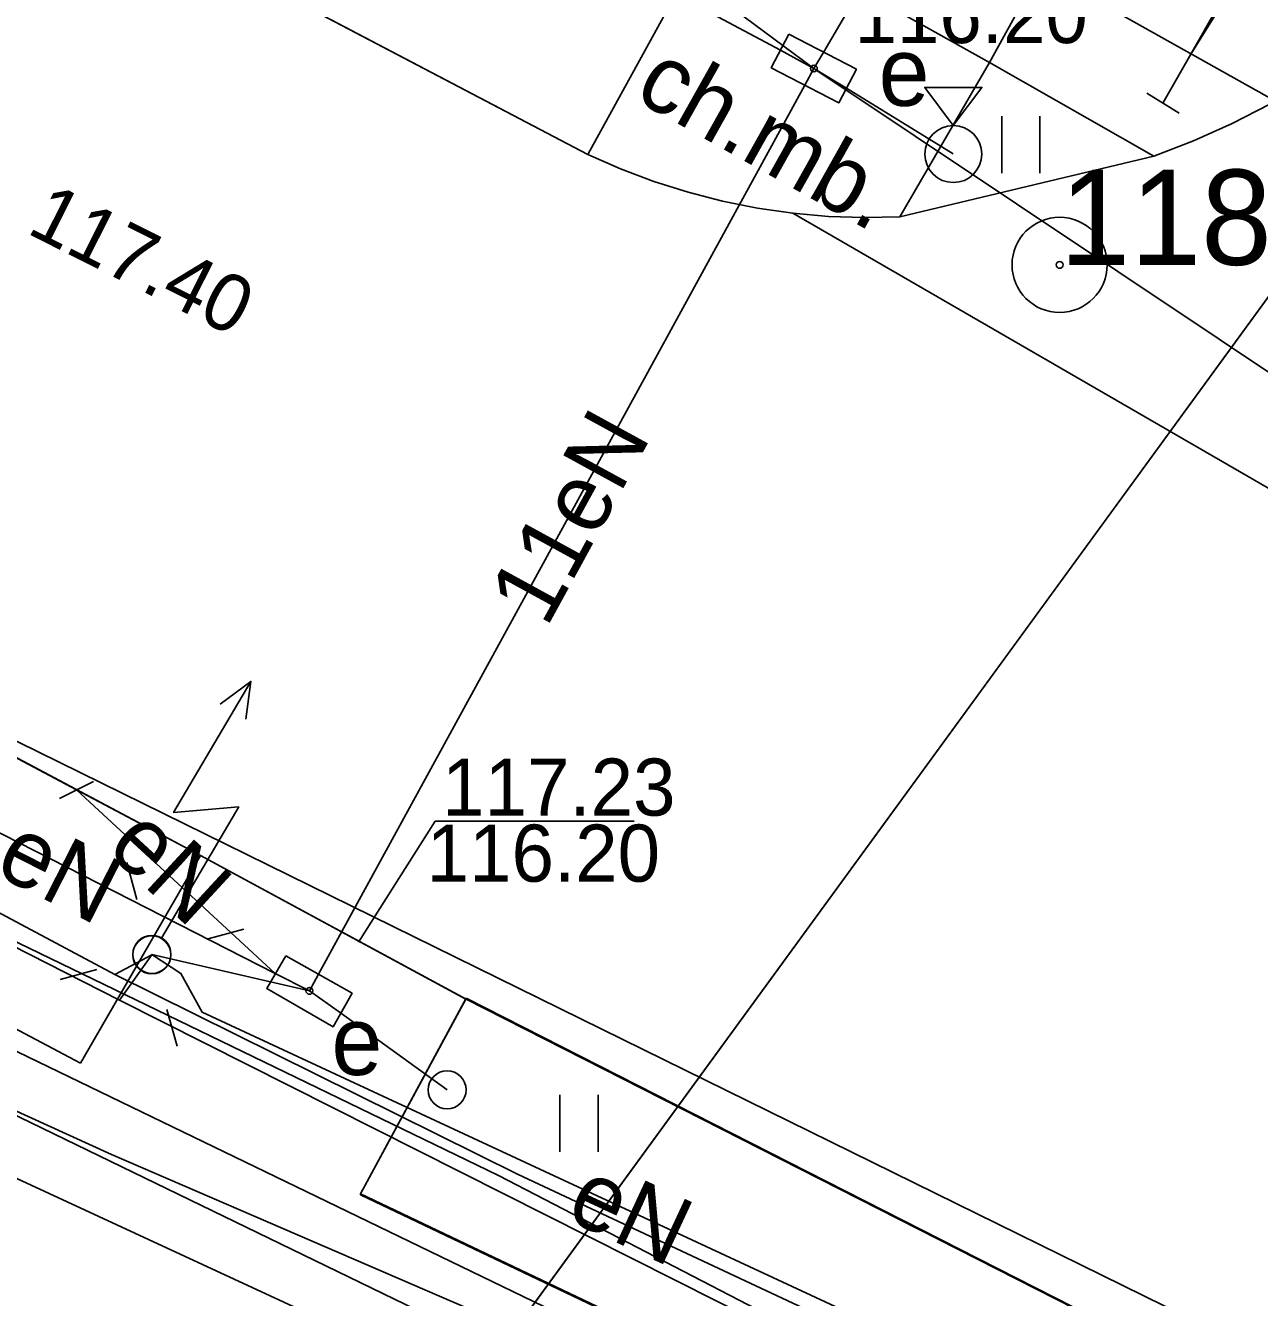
# Model space of a CAD drawing. Extents: x 6434771 to 6436222, y 5663454 to 5664782.
# Drawn here: x 6435468.99 to 6435485.21, y 5663737.33 to 5663754.05 of the extents above; entities that cross this region are included whole.
import ezdxf

# ---------------------------------------------------------------- set-up
doc = ezdxf.new("R2010")
doc.units = 0
for name, color, linetype in [('Warstwa 1', 7, 'Continuous'), ('Warstwa 10', 7, 'Continuous'), ('Warstwa 11', 7, 'Continuous'), ('Warstwa 12', 7, 'Continuous'), ('Warstwa 13', 7, 'Continuous'), ('Warstwa 14', 7, 'Continuous'), ('Warstwa 2', 7, 'Continuous'), ('Warstwa 20', 7, 'Continuous'), ('Warstwa 25', 7, 'Continuous'), ('Warstwa 3', 7, 'Continuous'), ('Warstwa 37', 7, 'Continuous'), ('Warstwa 4', 7, 'Continuous'), ('Warstwa 40', 7, 'Continuous'), ('Warstwa 5', 7, 'Continuous'), ('Warstwa 6', 7, 'Continuous'), ('Warstwa 7', 7, 'Continuous'), ('Warstwa 8', 7, 'Continuous'), ('Warstwa 9', 7, 'Continuous')]:
    doc.layers.add(name, color=color, linetype=linetype)

msp = doc.modelspace()

# ---------------------------------------------------------------- linework, layer by layer
at = {"layer": 'Warstwa 1'}
msp.add_line((6435470.997, 5663730.839), (6435492.76, 5663760.678), dxfattribs=at)
msp.add_line((6435470.997, 5663730.839), (6435492.76, 5663760.678), dxfattribs=at)
at = {"layer": 'Warstwa 10'}
for points in [[(6435438.315, 5663755.762), (6435439.396, 5663755.194), (6435442.054, 5663753.505), (6435446.083, 5663750.926), (6435451.587, 5663748.233), (6435459.341, 5663744.371), (6435462.041, 5663743.079), (6435464.593, 5663741.833), (6435465.781, 5663741.184), (6435470.117, 5663739.211), (6435475.747, 5663736.781), (6435479.995, 5663734.761), (6435487.477, 5663731.176), (6435491.642, 5663729.15)], [(6435484.675, 5663754.32), (6435484.304, 5663753.667), (6435483.938, 5663753.024)], [(6435566.497, 5663690.567), (6435562.903, 5663691.858), (6435557.336, 5663693.882), (6435548.025, 5663697.266), (6435543.039, 5663699.531), (6435535.54, 5663702.839), (6435534.748, 5663703.456), (6435534.366, 5663703.791), (6435532.04, 5663707.376), (6435529.501, 5663710.978), (6435526.518, 5663712.53), (6435515.716, 5663717.944), (6435508.085, 5663721.696), (6435503.376, 5663724.124), (6435495.885, 5663728.039), (6435489.548, 5663731.444), (6435486.344, 5663733.053), (6435483.124, 5663734.739), (6435470.222, 5663741.239)]]:
    msp.add_lwpolyline(points, dxfattribs=at)
at = {"layer": 'Warstwa 11'}
for points in [[(6435479.02, 5663753.93), (6435478.79, 5663753.49), (6435479.68, 5663753.03), (6435479.91, 5663753.47)], [(6435472.41, 5663741.82), (6435472.16, 5663741.39), (6435473.03, 5663740.89), (6435473.28, 5663741.33)]]:
    msp.add_lwpolyline(points, close=True, dxfattribs=at)
at = {"layer": 'Warstwa 12'}
for points in [[(6435496.272, 5663731.55), (6435494.673, 5663731.954), (6435441.98, 5663757.861), (6435431.505, 5663763.318), (6435395.21, 5663783.064), (6435393.025, 5663784.254), (6435327.584, 5663819.466), (6435304.485, 5663832.195), (6435292.223, 5663838.764), (6435285.521, 5663842.735), (6435276.408, 5663848.377)], [(6435276.308, 5663840.167), (6435285.47, 5663834.8), (6435286.134, 5663834.744), (6435286.62, 5663834.35), (6435323.25, 5663813.89), (6435323.79, 5663813.12), (6435324.94, 5663813.03), (6435344.71, 5663802.06), (6435345.376, 5663801.99), (6435345.82, 5663801.51), (6435374.05, 5663785.53), (6435381.33, 5663787.82), (6435417.36, 5663768.01), (6435438.98, 5663755.98), (6435463.27, 5663743.33), (6435463.498, 5663743.152), (6435463.77, 5663743.07), (6435464.82, 5663742.52), (6435490.42, 5663730.15), (6435500.39, 5663725.18)], [(6435276.296, 5663839.122), (6435282.733, 5663835.528), (6435283.155, 5663835.293), (6435283.578, 5663835.058), (6435339.95, 5663804.176), (6435373.154, 5663785.164), (6435373.6, 5663784.903), (6435374.09, 5663784.842), (6435381.569, 5663787.202), (6435381.966, 5663786.947), (6435382.363, 5663786.692), (6435416.468, 5663767.82), (6435452.468, 5663747.664), (6435497.181, 5663726.003), (6435502.116, 5663724.694), (6435541.028, 5663706.294), (6435541.516, 5663706.079), (6435555.51, 5663699.69), (6435571.692, 5663693.874), (6435578.552, 5663690.422)], [(6435479.35, 5663753.48), (6435479.48, 5663753.7), (6435484.73, 5663762.67), (6435484.88, 5663762.93)], [(6435479.35, 5663753.48), (6435478.91, 5663753.72), (6435469.92, 5663758.51), (6435469.48, 5663758.81)], [(6435479.35, 5663753.48), (6435477.52, 5663754.84)], [(6435446.24, 5663753.85), (6435447.521, 5663753.146), (6435448.811, 5663752.393), (6435454.282, 5663749.544), (6435461.964, 5663745.613), (6435467.349, 5663742.737), (6435475.206, 5663738.935), (6435480.305, 5663736.294), (6435484.194, 5663734.412), (6435485.883, 5663733.557), (6435486.772, 5663733.055), (6435495.394, 5663729.362), (6435501.979, 5663726.557)], [(6435472.72, 5663741.36), (6435472.84, 5663741.58), (6435479.23, 5663753.26), (6435479.35, 5663753.48)], [(6435479.35, 5663753.48), (6435479.78, 5663753.22), (6435481.18, 5663752.36)], [(6435479.35, 5663753.48), (6435496.65, 5663741.93), (6435496.86, 5663741.79)], [(6435450.906, 5663751.683), (6435461.52, 5663746.188), (6435466.465, 5663743.545), (6435470.163, 5663741.574)], [(6435450.561, 5663751.237), (6435466.194, 5663743.287), (6435470.222, 5663741.239)], [(6435472.72, 5663741.36), (6435472.27, 5663741.59), (6435463.21, 5663746.21), (6435462.79, 5663746.48), (6435462.9, 5663746.71), (6435463.18, 5663747.44)], [(6435472.27, 5663741.59), (6435469.66, 5663744)], [(6435544.629, 5663707.183), (6435542.726, 5663707.635), (6435537.517, 5663708.344), (6435529.513, 5663709.344), (6435528.928, 5663709.541), (6435527.603, 5663710.081), (6435526.39, 5663710.853), (6435521.649, 5663713.28), (6435512.623, 5663718.041), (6435503.003, 5663723.042), (6435499.57, 5663724.601), (6435492.833, 5663727.782), (6435490.267, 5663729.04), (6435484.177, 5663731.832), (6435479.326, 5663734.113), (6435475.939, 5663735.622), (6435467.751, 5663739.414), (6435460.827, 5663742.711), (6435459.328, 5663743.372)], [(6435470.222, 5663741.239), (6435470.649, 5663741.834), (6435470.163, 5663741.574)], [(6435488.63, 5663732.86), (6435488.44, 5663733.12), (6435471.31, 5663741.08), (6435471.03, 5663741.59), (6435470.65, 5663741.84)], [(6435470.65, 5663741.84), (6435472.72, 5663741.36)], [(6435502.592, 5663726.838), (6435498.957, 5663728.793), (6435493.887, 5663731.268), (6435489.287, 5663733.478), (6435486.438, 5663733.781), (6435486.145, 5663733.988), (6435482.412, 5663735.693), (6435475.457, 5663738.954), (6435470.163, 5663741.574)], [(6435474.53, 5663740.06), (6435473.13, 5663741.07), (6435472.72, 5663741.36)]]:
    msp.add_lwpolyline(points, dxfattribs=at)
at = {"layer": 'Warstwa 14'}
msp.add_lwpolyline([(6435476.989, 5663743.59), (6435474.373, 5663743.59), (6435473.363, 5663741.999)], dxfattribs=at)
for centre in [(6435479.35, 5663753.48), (6435472.72, 5663741.36)]:
    msp.add_circle(centre, 0.045, dxfattribs=at)
at = {"layer": 'Warstwa 2'}
for centre in [(6435470.649, 5663741.834), (6435474.53, 5663740.06)]:
    msp.add_circle(centre, 0.25, dxfattribs=at)
at = {"layer": 'Warstwa 20'}
for p, q in [((6435484.151, 5663752.893), (6435483.725, 5663753.155)), ((6435469.436, 5663743.888), (6435469.884, 5663744.112))]:
    msp.add_line(p, q, dxfattribs=at)
at = {"layer": 'Warstwa 3'}
for radius in [0.625, 0.045]:
    msp.add_circle((6435482.58, 5663750.9), radius, dxfattribs=at)
at = {"layer": 'Warstwa 37'}
msp.add_lwpolyline([(6435463.766, 5663765.213), (6435478.464, 5663756.942), (6435482.319, 5663754.791), (6435492.986, 5663748.809), (6435501.34, 5663744.068)], dxfattribs=at)
at = {"layer": 'Warstwa 4'}
for points in [[(6435479.02, 5663753.93), (6435478.79, 5663753.49), (6435479.68, 5663753.03), (6435479.91, 5663753.47)], [(6435472.41, 5663741.82), (6435473.28, 5663741.33), (6435473.03, 5663740.89), (6435472.16, 5663741.39)]]:
    msp.add_lwpolyline(points, close=True, dxfattribs=at)
for points in [[(6435470.452, 5663742.563), (6435470.32, 5663743.046)], [(6435471.373, 5663742.038), (6435471.856, 5663742.17)], [(6435469.927, 5663741.642), (6435469.444, 5663741.51)], [(6435470.848, 5663741.117), (6435470.98, 5663740.634)]]:
    msp.add_lwpolyline(points, dxfattribs=at)
at = {"layer": 'Warstwa 40'}
msp.add_line((6435470.777, 5663742.055), (6435471.792, 5663743.778), dxfattribs=at)
msp.add_lwpolyline([(6435481.183, 5663752.731), (6435480.808, 5663753.231), (6435481.558, 5663753.231)], close=True, dxfattribs=at)
for points in [[(6435470.777, 5663742.055), (6435471.792, 5663743.778), (6435470.935, 5663743.703), (6435471.951, 5663745.426)], [(6435471.549, 5663745.129), (6435471.951, 5663745.426), (6435471.886, 5663744.93)]]:
    msp.add_lwpolyline(points, dxfattribs=at)
for centre, radius in [((6435481.183, 5663752.356), 0.375), ((6435470.65, 5663741.84), 0.25)]:
    msp.add_circle(centre, radius, dxfattribs=at)
at = {"layer": 'Warstwa 5'}
for p, q in [((6435465.27, 5663758.18), (6435476.38, 5663752.35)), ((6435476.38, 5663752.35), (6435478.13, 5663755.54)), ((6435480.48, 5663751.53), (6435481.66, 5663753.56)), ((6435481.66, 5663753.56), (6435483.82, 5663752.33)), ((6435481.821, 5663752.104), (6435481.821, 5663752.854)), ((6435482.321, 5663752.104), (6435482.321, 5663752.854)), ((6435480.48, 5663751.53), (6435483.82, 5663752.33)), ((6435451.64, 5663750), (6435469.71, 5663740.41)), ((6435458.36, 5663750), (6435469.66, 5663744)), ((6435469.66, 5663744), (6435471.29, 5663743.14)), ((6435469.71, 5663740.41), (6435471.29, 5663743.14)), ((6435473.39, 5663738.694), (6435474.78, 5663741.264)), ((6435474.78, 5663741.264), (6435483.3, 5663736.934)), ((6435476.013, 5663739.246), (6435476.013, 5663739.996)), ((6435476.513, 5663739.246), (6435476.513, 5663739.996)), ((6435473.39, 5663738.694), (6435482.96, 5663734.144))]:
    msp.add_line(p, q, dxfattribs=at)
at = {"layer": 'Warstwa 6'}
for points in [[(6435341.096, 5663801.352), (6435379.471, 5663779.947), (6435374.588, 5663771.455), (6435379.415, 5663768.737), (6435381.775, 5663772.849), (6435383.505, 5663771.998), (6435385.94, 5663776.469), (6435470.997, 5663730.839), (6435492.76, 5663760.678), (6435491.39, 5663761.43), (6435479.337, 5663768.031), (6435470.536, 5663772.987), (6435462.209, 5663778.248), (6435459.254, 5663781.194), (6435463.751, 5663787.49)], [(6435393.413, 5663798.15), (6435400.13, 5663794.027), (6435418.552, 5663783.619), (6435427.5, 5663778.61), (6435452.69, 5663764.87), (6435463.73, 5663759), (6435463.95, 5663759.43), (6435464.72, 5663759.03), (6435465.27, 5663758.18), (6435476.38, 5663752.35)], [(6435592.26, 5663691.77), (6435588.763, 5663692.979), (6435565.676, 5663700.867), (6435554.16, 5663705.26), (6435554.69, 5663706.67), (6435536.46, 5663713.56), (6435493.73, 5663731.71), (6435491.83, 5663732.6), (6435483.3, 5663736.92), (6435474.78, 5663741.25), (6435471.29, 5663743.14), (6435458.36, 5663750), (6435430.67, 5663764.81), (6435413.07, 5663774.74), (6435404.99, 5663779.58), (6435398.517, 5663783.567), (6435394.415, 5663785.907)], [(6435483.82, 5663752.33), (6435484.339, 5663752.531), (6435484.847, 5663752.758), (6435485.343, 5663753.012), (6435485.825, 5663753.291), (6435486.291, 5663753.595), (6435486.741, 5663753.923), (6435487.173, 5663754.273), (6435487.587, 5663754.646), (6435487.98, 5663755.04), (6435489.62, 5663758)], [(6435476.38, 5663752.35), (6435476.809, 5663752.161), (6435477.248, 5663751.995), (6435477.696, 5663751.854), (6435478.15, 5663751.737), (6435478.61, 5663751.645), (6435479.075, 5663751.578), (6435479.542, 5663751.536), (6435480.011, 5663751.52), (6435480.48, 5663751.53), (6435483.82, 5663752.33)]]:
    msp.add_lwpolyline(points, dxfattribs=at)
msp.add_lwpolyline([(6435506.094, 5663751.807), (6435502.002, 5663754.167), (6435492.76, 5663760.678), (6435470.997, 5663730.839), (6435473.15, 5663729.463), (6435531.111, 5663701.684), (6435548.772, 5663729.662), (6435548.335, 5663741.528), (6435533.459, 5663736.247), (6435529.689, 5663738.733)], close=True, dxfattribs=at)
for centre in [(6435479.35, 5663753.48), (6435472.72, 5663741.36)]:
    msp.add_circle(centre, 0.045, dxfattribs=at)
at = {"layer": 'Warstwa 7'}
msp.add_lwpolyline([(6435485.073, 5663754.898), (6435484.304, 5663753.667)], dxfattribs=at)
at = {"layer": 'Warstwa 8'}
for p, q in [((6435465.27, 5663758.18), (6435476.38, 5663752.35)), ((6435484.847, 5663752.758), (6435485.343, 5663753.012)), ((6435484.339, 5663752.531), (6435484.847, 5663752.758)), ((6435483.82, 5663752.33), (6435484.339, 5663752.531)), ((6435476.38, 5663752.35), (6435476.809, 5663752.161)), ((6435480.48, 5663751.53), (6435483.82, 5663752.33)), ((6435476.809, 5663752.161), (6435477.248, 5663751.995)), ((6435477.248, 5663751.995), (6435477.696, 5663751.854)), ((6435477.696, 5663751.854), (6435478.15, 5663751.737)), ((6435478.15, 5663751.737), (6435478.61, 5663751.645)), ((6435478.61, 5663751.645), (6435479.075, 5663751.578)), ((6435479.075, 5663751.578), (6435494.926, 5663742.415)), ((6435479.075, 5663751.578), (6435479.542, 5663751.536)), ((6435479.075, 5663751.578), (6435494.926, 5663742.415)), ((6435479.542, 5663751.536), (6435480.011, 5663751.52)), ((6435480.011, 5663751.52), (6435480.48, 5663751.53)), ((6435458.36, 5663750), (6435471.29, 5663743.14)), ((6435471.29, 5663743.14), (6435474.774, 5663741.253)), ((6435474.774, 5663741.253), (6435474.78, 5663741.264)), ((6435474.78, 5663741.264), (6435483.3, 5663736.934))]:
    msp.add_line(p, q, dxfattribs=at)
at = {"layer": 'Warstwa 9'}
for p, q in [((6435481.66, 5663753.56), (6435484.93, 5663759.57)), ((6435481.66, 5663753.56), (6435484.93, 5663759.57)), ((6435476.38, 5663752.35), (6435478.13, 5663755.54)), ((6435478.13, 5663755.54), (6435481.66, 5663753.56)), ((6435478.13, 5663755.54), (6435481.66, 5663753.56)), ((6435480.48, 5663751.53), (6435481.66, 5663753.56)), ((6435481.66, 5663753.56), (6435483.82, 5663752.33)), ((6435484.847, 5663752.758), (6435485.343, 5663753.012)), ((6435484.339, 5663752.531), (6435484.847, 5663752.758)), ((6435483.82, 5663752.33), (6435484.339, 5663752.531)), ((6435476.38, 5663752.35), (6435476.809, 5663752.161)), ((6435476.809, 5663752.161), (6435477.248, 5663751.995)), ((6435477.248, 5663751.995), (6435477.696, 5663751.854)), ((6435477.696, 5663751.854), (6435478.15, 5663751.737)), ((6435478.15, 5663751.737), (6435478.61, 5663751.645)), ((6435478.61, 5663751.645), (6435479.075, 5663751.578)), ((6435479.075, 5663751.578), (6435479.542, 5663751.536)), ((6435479.542, 5663751.536), (6435480.011, 5663751.52)), ((6435480.011, 5663751.52), (6435480.48, 5663751.53)), ((6435451.64, 5663750), (6435469.71, 5663740.41)), ((6435469.71, 5663740.41), (6435471.29, 5663743.14)), ((6435471.29, 5663743.14), (6435474.774, 5663741.253)), ((6435473.39, 5663738.694), (6435474.774, 5663741.253)), ((6435473.39, 5663738.694), (6435473.39, 5663738.68)), ((6435473.39, 5663738.68), (6435492.53, 5663729.58))]:
    msp.add_line(p, q, dxfattribs=at)

# ---------------------------------------------------------------- texts
at = {"layer": 'Warstwa 13'}
for s, rotation, p in [('11eN', 61.3179, (6435475.835, 5663746.117)), ('eN', 317.2811, (6435470.028, 5663743.209)), ('eN', 332.9802, (6435468.552, 5663742.912)), ('eN', 335.0772, (6435476.061, 5663738.376))]:
    msp.add_text(s, height=0.9, rotation=rotation, dxfattribs=at).set_placement(p)
at = {"layer": 'Warstwa 14'}
for p in [(6435479.884, 5663753.814), (6435474.261, 5663742.795)]:
    msp.add_text('116.20', height=0.75, dxfattribs=at).set_placement(p)
at = {"layer": 'Warstwa 25'}
msp.add_text('117.40', height=0.75, rotation=333.3125, dxfattribs=at).set_placement((6435468.986, 5663751.325))
at = {"layer": 'Warstwa 4'}
msp.add_text('1187', height=1.25, dxfattribs=at).set_placement((6435482.58, 5663750.9))
at = {"layer": 'Warstwa 5'}
for p in [(6435480.201, 5663752.989), (6435473.009, 5663740.255)]:
    msp.add_text('e', height=0.9, dxfattribs=at).set_placement(p)
at = {"layer": 'Warstwa 6'}
msp.add_text('117.23', height=0.75, dxfattribs=at).set_placement((6435474.464, 5663743.663))
at = {"layer": 'Warstwa 9'}
msp.add_text('ch.mb.', height=0.9, rotation=330.7112, dxfattribs=at).set_placement((6435476.963, 5663753.09))

doc.saveas('drawing.dxf')
